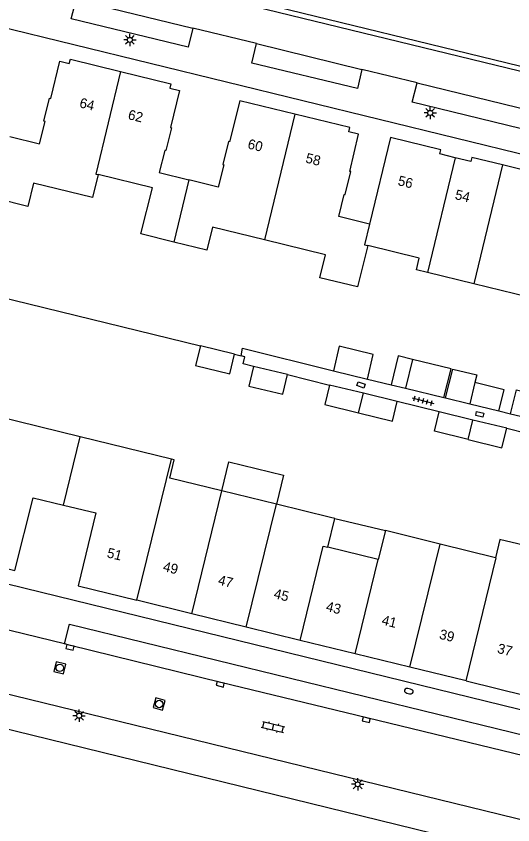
# Model space of a CAD drawing. Extents: x 125000 to 129004, y 397500 to 399008.
# Drawn here: x 126466.2 to 126516.3, y 397923.5 to 398005.2 of the extents above; entities that cross this region are included whole.
import ezdxf

# ---------------------------------------------------------------- set-up
doc = ezdxf.new("R2010")
doc.units = 0
for name, color, linetype in [('gg-afsc-erfafscheiding', 7, 'Continuous'), ('gg-anno-huisnummerreeks BGT', 7, 'Continuous'), ('gg-bbg-bijgebouw', 7, 'Continuous'), ('gg-bbg-gedigitaliseerde bijgebouw', 7, 'Continuous'), ('gg-bbg-hoofdgebouw', 7, 'Continuous'), ('gg-bbg-luifel en loopbrug', 7, 'Continuous'), ('gg-bbg-tussenscheiding', 7, 'Continuous'), ('gg-knt-verharding', 7, 'Continuous'), ('gg-knt-verharding nz', 7, 'Continuous'), ('gt-grn-vlakafsluiter', 7, 'Continuous'), ('gt-symb-brandkraan', 7, 'Continuous'), ('gt-symb-klinker verharding', 7, 'Continuous'), ('gt-symb-kolk', 7, 'Continuous'), ('gt-symb-kolk center center', 7, 'Continuous'), ('gt-symb-lichtmast', 7, 'Continuous'), ('gt-symb-rioolschacht', 7, 'Continuous'), ('gt-symb-tegel verharding', 7, 'Continuous')]:
    doc.layers.add(name, color=color, linetype=linetype)

# ---------------------------------------------------------------- blocks, each defined once
blk = doc.blocks.new('gt0-TEG1')
at = {"layer": 'gt-symb-tegel verharding'}
for p, q in [((-1.125, 0), (1.125, 0)), ((-0.9, -0.25), (-0.9, 0.25)), ((-0.45, -0.25), (-0.45, 0.25)), ((0, -0.25), (0, 0.25)), ((0.45, -0.25), (0.45, 0.25)), ((0.9, -0.25), (0.9, 0.25))]:
    blk.add_line(p, q, dxfattribs=at)
blk = doc.blocks.new('gt0-KOLKCC')
at = {"layer": 'gt-symb-kolk center center'}
blk.add_lwpolyline([(-0.375, 0.2), (0.375, 0.2), (0.375, -0.2), (-0.375, -0.2)], close=True, dxfattribs=at)
blk = doc.blocks.new('gt0-LMAST')
at = {"layer": 'gt-symb-lichtmast'}
for p, q in [((-0.182, 0.173), (-0.447, 0.438)), ((-0.005, 0.246), (-0.005, 0.621)), ((0.172, 0.173), (0.437, 0.438)), ((-0.255, -0.004), (-0.63, -0.004)), ((-0.182, -0.181), (-0.447, -0.446)), ((-0.005, -0.254), (-0.005, -0.629)), ((0.437, -0.446), (0.172, -0.181)), ((0.245, -0.004), (0.62, -0.004))]:
    blk.add_line(p, q, dxfattribs=at)
blk.add_circle((-0.005, -0.004), 0.25, dxfattribs=at)
blk = doc.blocks.new('gt0-KOLK')
at = {"layer": 'gt-symb-kolk'}
blk.add_lwpolyline([(0, 0), (0.375, 0), (0.375, 0.4), (-0.375, 0.4), (-0.375, 0), (0, 0)], dxfattribs=at)
blk = doc.blocks.new('gt0-BR')
at = {"layer": 'gt-symb-brandkraan'}
for centre, radius, start, end in [((-0.244, 0), 0.206, 107.56694, 252.43307), ((0.599, -2.664), 3, 106.89205, 107.56694), ((0, -0.691), 0.938, 73.10799, 106.89205), ((-0.599, -2.664), 3, 72.43309, 73.10799), ((0.244, 0), 0.206, 287.56695, 72.43309), ((0.599, 2.664), 3, 252.43307, 253.10797), ((0, 0.691), 0.938, 253.10797, 286.89206), ((-0.599, 2.664), 3, 286.89206, 287.56695)]:
    blk.add_arc(centre, radius, start, end, dxfattribs=at)
blk = doc.blocks.new('gt0-RS')
at = {"layer": 'gt-symb-rioolschacht'}
blk.add_lwpolyline([(-0.5, -0.5), (0.5, -0.5), (0.5, 0.5), (-0.5, 0.5)], close=True, dxfattribs=at)
blk.add_circle((0, 0), 0.375, dxfattribs=at)
blk = doc.blocks.new('gt0-KL1')
at = {"layer": 'gt-symb-klinker verharding'}
for p, q in [((-1.15, 0.3), (1.15, 0.3)), ((-1, -0.3), (-1, 0.3)), ((-0.5, 0.3), (-0.5, 0.45)), ((0, -0.3), (0, 0.3)), ((0.5, 0.3), (0.5, 0.45)), ((1, -0.3), (1, 0.3)), ((-1.15, -0.3), (1.15, -0.3)), ((-0.5, -0.45), (-0.5, -0.3)), ((0.5, -0.45), (0.5, -0.3))]:
    blk.add_line(p, q, dxfattribs=at)

msp = doc.modelspace()

# ---------------------------------------------------------------- linework, layer by layer
at = {"layer": 'gg-afsc-erfafscheiding'}
for p, q in [((126447.416, 397981.023), (126484.774, 397971.876)), ((126493.569, 397968.971), (126497.798, 397967.924)), ((126501.624, 397968.529), (126504.01, 397967.95)), ((126509.356, 397966.657), (126509.52, 397966.615)), ((126508.868, 397965.226), (126504.634, 397966.264)), ((126514.89, 397965.307), (126516.068, 397965.02)), ((126515.693, 397963.55), (126517.811, 397963.035))]:
    msp.add_line(p, q, dxfattribs=at)
for points in [[(126488.887, 397970.864), (126489.039, 397971.66), (126498.189, 397969.365)], [(126490.129, 397969.804), (126489.085, 397970.052), (126489.256, 397970.777), (126488.887, 397970.864)]]:
    msp.add_lwpolyline(points, dxfattribs=at)
at = {"layer": 'gg-bbg-bijgebouw'}
for p, q in [((126488.218, 397971.041), (126484.774, 397971.876)), ((126493.569, 397968.971), (126490.129, 397969.804)), ((126498.189, 397969.365), (126501.624, 397968.529)), ((126501.221, 397967.093), (126497.798, 397967.924)), ((126504.634, 397966.264), (126501.221, 397967.093)), ((126512.279, 397964.388), (126508.868, 397965.226)), ((126515.693, 397963.55), (126512.279, 397964.388))]:
    msp.add_line(p, q, dxfattribs=at)
for points in [[(126484.774, 397971.876), (126484.294, 397969.892), (126487.737, 397969.058), (126488.218, 397971.041)], [(126501.624, 397968.529), (126502.222, 397970.998), (126498.789, 397971.83), (126498.189, 397969.365)], [(126490.129, 397969.804), (126489.649, 397967.821), (126493.089, 397966.988), (126493.569, 397968.971)], [(126497.798, 397967.924), (126497.317, 397965.94), (126500.735, 397965.111)], [(126500.735, 397965.111), (126504.153, 397964.282), (126504.634, 397966.264)], [(126511.794, 397962.408), (126508.381, 397963.246), (126508.868, 397965.226)], [(126511.794, 397962.408), (126515.206, 397961.569), (126515.693, 397963.55)]]:
    msp.add_lwpolyline(points, dxfattribs=at)
at = {"layer": 'gg-bbg-gedigitaliseerde bijgebouw'}
for p, q in [((126506.176, 397970.51), (126505.472, 397967.595)), ((126512.471, 397968.162), (126511.949, 397966.024)), ((126505.472, 397967.595), (126509.356, 397966.657)), ((126509.52, 397966.615), (126511.949, 397966.024)), ((126516.068, 397965.02), (126520.376, 397963.973))]:
    msp.add_line(p, q, dxfattribs=at)
for points in [[(126509.356, 397966.657), (126510.068, 397969.57), (126506.176, 397970.51)], [(126509.52, 397966.615), (126510.231, 397969.529), (126512.66, 397968.936), (126512.471, 397968.162)], [(126516.068, 397965.02), (126516.656, 397967.439), (126520.964, 397966.392), (126520.376, 397963.973)]]:
    msp.add_lwpolyline(points, dxfattribs=at)
at = {"layer": 'gg-bbg-hoofdgebouw'}
for p, q in [((126474.442, 397989.18), (126473.875, 397986.852)), ((126501.67, 397982.002), (126500.635, 397977.834)), ((126512.367, 397978.142), (126507.696, 397979.29)), ((126517.898, 397976.782), (126512.367, 397978.142)), ((126472.656, 397962.693), (126463.505, 397964.933)), ((126481.855, 397960.441), (126472.656, 397962.693)), ((126492.45, 397955.89), (126486.944, 397957.239)), ((126497.889, 397954.557), (126492.45, 397955.89)), ((126497.622, 397951.534), (126498.336, 397954.448)), ((126498.336, 397954.448), (126497.889, 397954.557)), ((126503.442, 397953.222), (126502.721, 397950.31)), ((126508.958, 397951.857), (126503.442, 397953.222)), ((126514.562, 397950.471), (126508.958, 397951.857)), ((126502.721, 397950.31), (126497.622, 397951.534)), ((126483.899, 397944.817), (126478.358, 397946.176)), ((126489.404, 397943.467), (126483.899, 397944.817)), ((126494.843, 397942.134), (126489.404, 397943.467)), ((126500.383, 397940.775), (126494.843, 397942.134)), ((126505.908, 397939.42), (126500.383, 397940.775)), ((126511.577, 397938.031), (126505.908, 397939.42))]:
    msp.add_line(p, q, dxfattribs=at)
for points in [[(126465.553, 397993.027), (126468.545, 397992.295), (126469.096, 397994.547), (126468.989, 397994.573), (126469.559, 397996.902), (126469.666, 397996.876), (126470.584, 398000.629), (126471.546, 398000.394), (126471.65, 398000.822), (126476.728, 397999.583)], [(126476.728, 397999.583), (126481.805, 397998.345), (126481.7, 397997.913), (126482.682, 397997.674), (126481.751, 397993.93), (126481.858, 397993.903), (126481.283, 397991.594), (126481.177, 397991.621), (126480.619, 397989.38), (126483.597, 397988.64)], [(126494.308, 397995.281), (126488.749, 397996.639), (126487.714, 397992.478), (126487.607, 397992.504), (126487.031, 397990.186), (126487.138, 397990.159), (126486.575, 397987.899), (126483.597, 397988.64)], [(126501.837, 397984.17), (126498.727, 397984.927), (126499.276, 397987.181), (126499.383, 397987.155), (126499.948, 397989.477), (126499.841, 397989.503), (126500.735, 397993.259), (126499.763, 397993.496), (126499.868, 397993.923), (126494.308, 397995.281)], [(126510.495, 397990.871), (126508.919, 397991.256), (126509.023, 397991.684), (126503.965, 397992.915), (126501.837, 397984.17)], [(126515.27, 397990.154), (126512.175, 397990.913), (126512.07, 397990.486), (126510.495, 397990.871)], [(126520.802, 397988.798), (126520.593, 397988.849), (126520.488, 397988.421), (126518.259, 397988.968), (126518.364, 397989.396), (126515.27, 397990.154)], [(126482.081, 397982.364), (126478.768, 397983.187), (126479.926, 397987.845), (126474.442, 397989.18)], [(126473.875, 397986.852), (126467.933, 397988.299), (126467.361, 397985.968), (126464.274, 397986.726)], [(126491.24, 397982.584), (126485.985, 397983.86), (126485.42, 397981.534), (126482.081, 397982.364)], [(126500.635, 397977.834), (126496.838, 397978.755), (126497.404, 397981.087), (126491.24, 397982.584)], [(126507.696, 397979.29), (126506.572, 397979.566), (126506.858, 397980.731), (126501.67, 397982.002)], [(126486.944, 397957.239), (126481.686, 397958.527), (126482.138, 397960.372), (126481.855, 397960.441)], [(126460.007, 397950.666), (126466.064, 397949.183), (126467.902, 397956.517), (126470.961, 397955.782)], [(126470.961, 397955.782), (126474.224, 397954.997), (126472.451, 397947.624), (126478.358, 397946.176)], [(126515.076, 397952.302), (126515.003, 397952.319), (126514.562, 397950.471)], [(126522.62, 397950.61), (126522.416, 397950.666), (126522.387, 397950.56), (126515.076, 397952.302)], [(126511.577, 397938.031), (126517.717, 397936.525), (126519.517, 397943.849), (126520.703, 397943.563), (126520.534, 397942.863), (126520.738, 397942.814)]]:
    msp.add_lwpolyline(points, dxfattribs=at)
at = {"layer": 'gg-bbg-luifel en loopbrug'}
for p, q in [((126504.01, 397967.95), (126505.472, 397967.595)), ((126511.949, 397966.024), (126514.89, 397965.307)), ((126498.336, 397954.448), (126503.442, 397953.222))]:
    msp.add_line(p, q, dxfattribs=at)
for points in [[(126506.176, 397970.51), (126504.718, 397970.864), (126504.01, 397967.95)], [(126514.89, 397965.307), (126515.412, 397967.444), (126512.471, 397968.162)], [(126486.944, 397957.239), (126487.658, 397960.153), (126493.164, 397958.804), (126492.45, 397955.89)]]:
    msp.add_lwpolyline(points, dxfattribs=at)
at = {"layer": 'gg-bbg-tussenscheiding'}
for p, q in [((126494.308, 397995.281), (126491.24, 397982.584)), ((126510.495, 397990.871), (126507.696, 397979.29)), ((126515.27, 397990.154), (126512.367, 397978.142)), ((126483.597, 397988.64), (126482.081, 397982.364)), ((126500.735, 397965.111), (126501.221, 397967.093)), ((126511.794, 397962.408), (126512.279, 397964.388)), ((126470.961, 397955.782), (126472.656, 397962.693)), ((126478.358, 397946.176), (126481.855, 397960.441)), ((126483.899, 397944.817), (126486.944, 397957.239)), ((126489.404, 397943.467), (126492.45, 397955.89)), ((126505.908, 397939.42), (126508.958, 397951.857)), ((126500.383, 397940.775), (126502.721, 397950.31))]:
    msp.add_line(p, q, dxfattribs=at)
for points in [[(126476.728, 397999.583), (126474.227, 397989.232), (126474.442, 397989.18)], [(126501.837, 397984.17), (126501.333, 397982.085), (126501.67, 397982.002)], [(126494.843, 397942.134), (126497.174, 397951.642), (126497.622, 397951.534)], [(126511.577, 397938.031), (126514.623, 397950.456), (126514.562, 397950.471)]]:
    msp.add_lwpolyline(points, dxfattribs=at)
at = {"layer": 'gg-knt-verharding'}
for p, q in [((126417.28, 398015.702), (126579.422, 397976.046)), ((126482.075, 398008.169), (126677.934, 397960.343)), ((126482.394, 398008.606), (126680.419, 397960.251)), ((126490.426, 398002.404), (126484.004, 398003.971)), ((126506.651, 397998.453), (126501.072, 397999.786)), ((126471.076, 397941.783), (126462.853, 397943.772))]:
    msp.add_line(p, q, dxfattribs=at)
for points in [[(126484.004, 398003.971), (126483.533, 398002.031), (126471.736, 398004.912), (126472.224, 398006.846)], [(126501.072, 397999.786), (126500.614, 397997.87), (126489.958, 398000.431), (126490.426, 398002.404)], [(126548.971, 397988.104), (126548.501, 397986.164), (126506.157, 397996.492), (126506.651, 397998.453)], [(126518.593, 397934.743), (126428.617, 397956.791), (126418.654, 397959.22)], [(126471.076, 397941.783), (126471.551, 397943.765), (126523.586, 397931.05), (126523.08, 397929.101)], [(126653.577, 397890.595), (126642.67, 397893.286), (126528.84, 397921.128), (126461.283, 397937.669)]]:
    msp.add_lwpolyline(points, dxfattribs=at)
at = {"layer": 'gg-knt-verharding nz'}
for p, q in [((126472.224, 398006.846), (126484.004, 398003.971)), ((126490.426, 398002.404), (126501.072, 397999.786)), ((126506.651, 397998.453), (126548.971, 397988.104))]:
    msp.add_line(p, q, dxfattribs=at)
msp.add_lwpolyline([(126523.08, 397929.101), (126517.524, 397930.428), (126501.556, 397934.302), (126486.82, 397937.891), (126471.668, 397941.621), (126471.076, 397941.783)], dxfattribs=at)
at = {"layer": 'gt-grn-vlakafsluiter'}
for p, q in [((126488.218, 397971.041), (126488.887, 397970.864)), ((126420.182, 397944.238), (126511.634, 397921.806))]:
    msp.add_line(p, q, dxfattribs=at)

# ---------------------------------------------------------------- block references
at = {"layer": 'gt-symb-brandkraan', "rotation": 166.93666266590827}
msp.add_blockref('gt0-BR', (126505.801, 397937.004), dxfattribs=at)
at = {"layer": 'gt-symb-klinker verharding', "rotation": -13.77214543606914}
msp.add_blockref('gt0-KL1', (126492.109, 397933.377), dxfattribs=at)
at = {"layer": 'gt-symb-kolk'}
for p, rotation in [((126471.668, 397941.621), 166.17220496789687), ((126486.82, 397937.891), 166.29711003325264), ((126501.556, 397934.302), 166.352761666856)]:
    msp.add_blockref('gt0-KOLK', p, dxfattribs=dict(at, rotation=rotation))
at = {"layer": 'gt-symb-kolk center center'}
for p, rotation in [((126500.983, 397967.928), -19.44956876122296), ((126512.965, 397964.956), 167.11702052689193)]:
    msp.add_blockref('gt0-KOLKCC', p, dxfattribs=dict(at, rotation=rotation))
at = {"layer": 'gt-symb-lichtmast'}
for p in [(126477.667, 398002.783), (126507.968, 397995.408), (126472.542, 397934.524), (126500.651, 397927.597)]:
    msp.add_blockref('gt0-LMAST', p, dxfattribs=at)
at = {"layer": 'gt-symb-rioolschacht'}
for p, rotation in [((126470.578, 397939.355), 166.35276166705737), ((126480.613, 397935.701), 164.21205294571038)]:
    msp.add_blockref('gt0-RS', p, dxfattribs=dict(at, rotation=rotation))
at = {"layer": 'gt-symb-tegel verharding', "rotation": -15.425970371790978}
msp.add_blockref('gt0-TEG1', (126507.239, 397966.342), dxfattribs=at)

# ---------------------------------------------------------------- texts
at = {"layer": 'gg-anno-huisnummerreeks BGT'}
for s, rotation, p in [('64', 346.3, (126472.504, 397995.981)), ('62', 346.3, (126477.4, 397994.787)), ('60', 346.3, (126489.477, 397991.828)), ('58', 346.3, (126495.316, 397990.402)), ('56', 346.4, (126504.634, 397988.12)), ('54', 346.2, (126510.393, 397986.716)), ('51', 346.2, (126475.279, 397950.534)), ('49', 346.2, (126480.936, 397949.147)), ('47', 346.2, (126486.486, 397947.786)), ('45', 346.2, (126492.113, 397946.406)), ('43', 346.2, (126497.375, 397945.116)), ('41', 346.2, (126503.006, 397943.735)), ('39', 346.2, (126508.816, 397942.311)), ('37', 346.2, (126514.673, 397940.875))]:
    msp.add_text(s, height=1, rotation=rotation, dxfattribs=at).set_placement(p)

doc.saveas('drawing.dxf')
